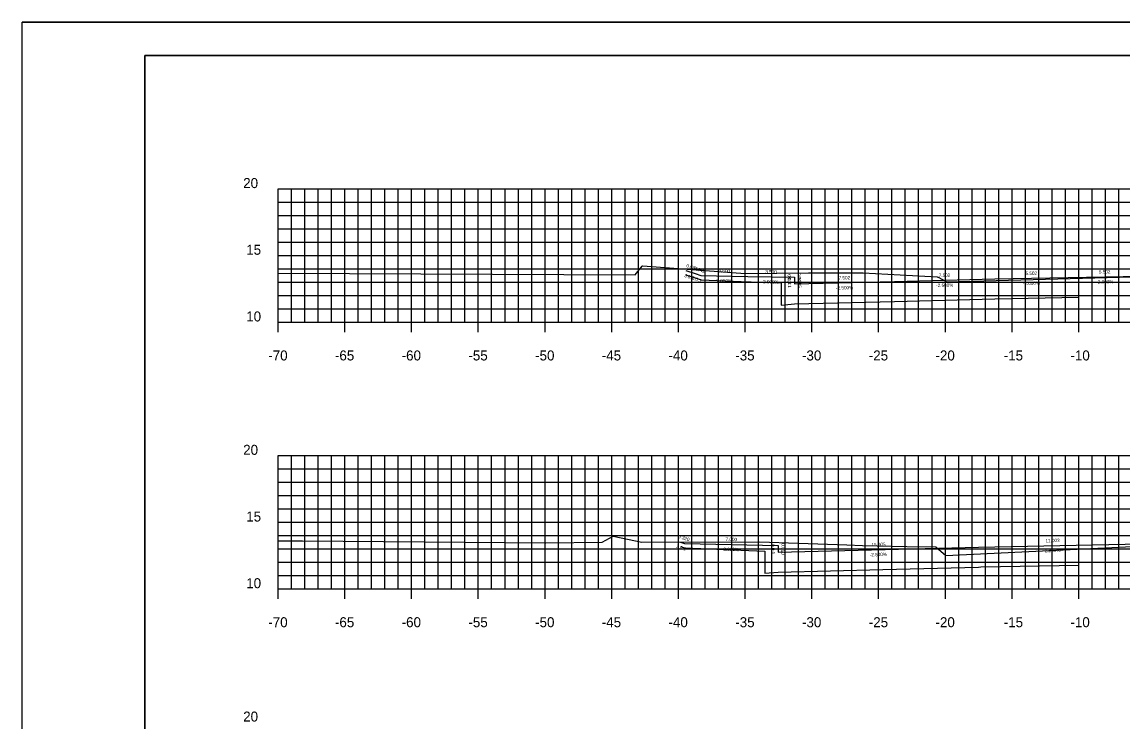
# Model space of a CAD drawing. Extents: x 40011 to 50684, y 49949 to 72236.
# Drawn here: x 42430.1 to 42512.6, y 67925.2 to 67977.7 of the extents above; entities that cross this region are included whole.
import ezdxf

# ---------------------------------------------------------------- set-up
doc = ezdxf.new("R2010")
doc.units = 0
for name, color, linetype in [('1', 7, 'Continuous'), ('10', 7, 'Continuous'), ('41', 7, 'Continuous'), ('51', 7, 'Continuous'), ('52', 7, 'Continuous'), ('53', 7, 'Continuous'), ('54', 7, 'Continuous'), ('55', 7, 'Continuous'), ('57', 7, 'Continuous'), ('58', 7, 'Continuous'), ('59', 7, 'Continuous')]:
    doc.layers.add(name, color=color, linetype=linetype)

msp = doc.modelspace()

# ---------------------------------------------------------------- linework, layer by layer
at = {"layer": '1'}
for p, q in [((42604.79, 67977.696), (42430.095, 67977.696)), ((42439.29, 67975.196), (42439.29, 67870.196)), ((42604.29, 67975.196), (42439.29, 67975.196))]:
    msp.add_line(p, q, dxfattribs=at)
at = {"layer": '41'}
for points in [[(42430.095, 67977.696), (42604.79, 67977.696), (42604.79, 67867.696), (42430.095, 67867.696)], [(42439.29, 67975.196), (42604.29, 67975.196), (42604.29, 67870.196), (42439.29, 67870.196)]]:
    msp.add_lwpolyline(points, close=True, dxfattribs=at)
at = {"layer": '51'}
for p, q in [((42449.29, 67955.196), (42449.29, 67965.196)), ((42449.29, 67965.196), (42450.04, 67965.196)), ((42449.29, 67960.196), (42450.04, 67960.196)), ((42449.29, 67955.196), (42450.04, 67955.196)), ((42449.29, 67935.196), (42449.29, 67945.196)), ((42449.29, 67945.196), (42450.04, 67945.196)), ((42449.29, 67940.196), (42450.04, 67940.196)), ((42449.29, 67935.196), (42450.04, 67935.196))]:
    msp.add_line(p, q, dxfattribs=at)
at = {"layer": '52'}
for p, q in [((42449.29, 67955.196), (42589.29, 67955.196)), ((42449.29, 67954.446), (42449.29, 67955.196)), ((42454.29, 67954.446), (42454.29, 67955.196)), ((42459.29, 67954.446), (42459.29, 67955.196)), ((42464.29, 67954.446), (42464.29, 67955.196)), ((42469.29, 67954.446), (42469.29, 67955.196)), ((42474.29, 67954.446), (42474.29, 67955.196)), ((42479.29, 67954.446), (42479.29, 67955.196)), ((42484.29, 67954.446), (42484.29, 67955.196)), ((42489.29, 67954.446), (42489.29, 67955.196)), ((42494.29, 67954.446), (42494.29, 67955.196)), ((42499.29, 67954.446), (42499.29, 67955.196)), ((42504.29, 67954.446), (42504.29, 67955.196)), ((42509.29, 67954.446), (42509.29, 67955.196)), ((42449.29, 67935.196), (42589.29, 67935.196)), ((42449.29, 67934.446), (42449.29, 67935.196)), ((42454.29, 67934.446), (42454.29, 67935.196)), ((42459.29, 67934.446), (42459.29, 67935.196)), ((42464.29, 67934.446), (42464.29, 67935.196)), ((42469.29, 67934.446), (42469.29, 67935.196)), ((42474.29, 67934.446), (42474.29, 67935.196)), ((42479.29, 67934.446), (42479.29, 67935.196)), ((42484.29, 67934.446), (42484.29, 67935.196)), ((42489.29, 67934.446), (42489.29, 67935.196)), ((42494.29, 67934.446), (42494.29, 67935.196)), ((42499.29, 67934.446), (42499.29, 67935.196)), ((42504.29, 67934.446), (42504.29, 67935.196)), ((42509.29, 67934.446), (42509.29, 67935.196))]:
    msp.add_line(p, q, dxfattribs=at)
at = {"layer": '53'}
for p, q in [((42449.29, 67964.196), (42589.29, 67964.196)), ((42449.29, 67963.196), (42589.29, 67963.196)), ((42449.29, 67962.196), (42589.29, 67962.196)), ((42449.29, 67961.196), (42589.29, 67961.196)), ((42449.29, 67959.196), (42589.29, 67959.196)), ((42449.29, 67958.196), (42589.29, 67958.196)), ((42449.29, 67957.196), (42589.29, 67957.196)), ((42449.29, 67956.196), (42589.29, 67956.196)), ((42449.29, 67944.196), (42589.29, 67944.196)), ((42449.29, 67943.196), (42589.29, 67943.196)), ((42449.29, 67942.196), (42589.29, 67942.196)), ((42449.29, 67941.196), (42589.29, 67941.196)), ((42449.29, 67939.196), (42589.29, 67939.196)), ((42449.29, 67938.196), (42589.29, 67938.196)), ((42449.29, 67937.196), (42589.29, 67937.196)), ((42449.29, 67936.196), (42589.29, 67936.196))]:
    msp.add_line(p, q, dxfattribs=at)
at = {"layer": '54'}
for p, q in [((42450.29, 67955.196), (42450.29, 67965.196)), ((42451.29, 67955.196), (42451.29, 67965.196)), ((42452.29, 67955.196), (42452.29, 67965.196)), ((42453.29, 67955.196), (42453.29, 67965.196)), ((42455.29, 67955.196), (42455.29, 67965.196)), ((42456.29, 67955.196), (42456.29, 67965.196)), ((42457.29, 67955.196), (42457.29, 67965.196)), ((42458.29, 67955.196), (42458.29, 67965.196)), ((42460.29, 67955.196), (42460.29, 67965.196)), ((42461.29, 67955.196), (42461.29, 67965.196)), ((42462.29, 67955.196), (42462.29, 67965.196)), ((42463.29, 67955.196), (42463.29, 67965.196)), ((42465.29, 67955.196), (42465.29, 67965.196)), ((42466.29, 67955.196), (42466.29, 67965.196)), ((42467.29, 67955.196), (42467.29, 67965.196)), ((42468.29, 67955.196), (42468.29, 67965.196)), ((42470.29, 67955.196), (42470.29, 67965.196)), ((42471.29, 67955.196), (42471.29, 67965.196)), ((42472.29, 67955.196), (42472.29, 67965.196)), ((42473.29, 67955.196), (42473.29, 67965.196)), ((42475.29, 67955.196), (42475.29, 67965.196)), ((42476.29, 67955.196), (42476.29, 67965.196)), ((42477.29, 67955.196), (42477.29, 67965.196)), ((42478.29, 67955.196), (42478.29, 67965.196)), ((42480.29, 67955.196), (42480.29, 67965.196)), ((42481.29, 67955.196), (42481.29, 67965.196)), ((42482.29, 67955.196), (42482.29, 67965.196)), ((42483.29, 67955.196), (42483.29, 67965.196)), ((42485.29, 67955.196), (42485.29, 67965.196)), ((42486.29, 67955.196), (42486.29, 67965.196)), ((42487.29, 67955.196), (42487.29, 67965.196)), ((42488.29, 67955.196), (42488.29, 67965.196)), ((42490.29, 67955.196), (42490.29, 67965.196)), ((42491.29, 67955.196), (42491.29, 67965.196)), ((42492.29, 67955.196), (42492.29, 67965.196)), ((42493.29, 67955.196), (42493.29, 67965.196)), ((42495.29, 67955.196), (42495.29, 67965.196)), ((42496.29, 67955.196), (42496.29, 67965.196)), ((42497.29, 67955.196), (42497.29, 67965.196)), ((42498.29, 67955.196), (42498.29, 67965.196)), ((42500.29, 67955.196), (42500.29, 67965.196)), ((42501.29, 67955.196), (42501.29, 67965.196)), ((42502.29, 67955.196), (42502.29, 67965.196)), ((42503.29, 67955.196), (42503.29, 67965.196)), ((42505.29, 67955.196), (42505.29, 67965.196)), ((42506.29, 67955.196), (42506.29, 67965.196)), ((42507.29, 67955.196), (42507.29, 67965.196)), ((42508.29, 67955.196), (42508.29, 67965.196)), ((42510.29, 67955.196), (42510.29, 67965.196)), ((42511.29, 67955.196), (42511.29, 67965.196)), ((42512.29, 67955.196), (42512.29, 67965.196)), ((42450.29, 67935.196), (42450.29, 67945.196)), ((42451.29, 67935.196), (42451.29, 67945.196)), ((42452.29, 67935.196), (42452.29, 67945.196)), ((42453.29, 67935.196), (42453.29, 67945.196)), ((42455.29, 67935.196), (42455.29, 67945.196)), ((42456.29, 67935.196), (42456.29, 67945.196)), ((42457.29, 67935.196), (42457.29, 67945.196)), ((42458.29, 67935.196), (42458.29, 67945.196)), ((42460.29, 67935.196), (42460.29, 67945.196)), ((42461.29, 67935.196), (42461.29, 67945.196)), ((42462.29, 67935.196), (42462.29, 67945.196)), ((42463.29, 67935.196), (42463.29, 67945.196)), ((42465.29, 67935.196), (42465.29, 67945.196)), ((42466.29, 67935.196), (42466.29, 67945.196)), ((42467.29, 67935.196), (42467.29, 67945.196)), ((42468.29, 67935.196), (42468.29, 67945.196)), ((42470.29, 67935.196), (42470.29, 67945.196)), ((42471.29, 67935.196), (42471.29, 67945.196)), ((42472.29, 67935.196), (42472.29, 67945.196)), ((42473.29, 67935.196), (42473.29, 67945.196)), ((42475.29, 67935.196), (42475.29, 67945.196)), ((42476.29, 67935.196), (42476.29, 67945.196)), ((42477.29, 67935.196), (42477.29, 67945.196)), ((42478.29, 67935.196), (42478.29, 67945.196)), ((42480.29, 67935.196), (42480.29, 67945.196)), ((42481.29, 67935.196), (42481.29, 67945.196)), ((42482.29, 67935.196), (42482.29, 67945.196)), ((42483.29, 67935.196), (42483.29, 67945.196)), ((42485.29, 67935.196), (42485.29, 67945.196)), ((42486.29, 67935.196), (42486.29, 67945.196)), ((42487.29, 67935.196), (42487.29, 67945.196)), ((42488.29, 67935.196), (42488.29, 67945.196)), ((42490.29, 67935.196), (42490.29, 67945.196)), ((42491.29, 67935.196), (42491.29, 67945.196)), ((42492.29, 67935.196), (42492.29, 67945.196)), ((42493.29, 67935.196), (42493.29, 67945.196)), ((42495.29, 67935.196), (42495.29, 67945.196)), ((42496.29, 67935.196), (42496.29, 67945.196)), ((42497.29, 67935.196), (42497.29, 67945.196)), ((42498.29, 67935.196), (42498.29, 67945.196)), ((42500.29, 67935.196), (42500.29, 67945.196)), ((42501.29, 67935.196), (42501.29, 67945.196)), ((42502.29, 67935.196), (42502.29, 67945.196)), ((42503.29, 67935.196), (42503.29, 67945.196)), ((42505.29, 67935.196), (42505.29, 67945.196)), ((42506.29, 67935.196), (42506.29, 67945.196)), ((42507.29, 67935.196), (42507.29, 67945.196)), ((42508.29, 67935.196), (42508.29, 67945.196)), ((42510.29, 67935.196), (42510.29, 67945.196)), ((42511.29, 67935.196), (42511.29, 67945.196)), ((42512.29, 67935.196), (42512.29, 67945.196))]:
    msp.add_line(p, q, dxfattribs=at)
at = {"layer": '55'}
for p, q in [((42449.29, 67965.196), (42589.29, 67965.196)), ((42449.29, 67955.196), (42449.29, 67965.196)), ((42454.29, 67955.196), (42454.29, 67965.196)), ((42459.29, 67955.196), (42459.29, 67965.196)), ((42464.29, 67955.196), (42464.29, 67965.196)), ((42469.29, 67955.196), (42469.29, 67965.196)), ((42474.29, 67955.196), (42474.29, 67965.196)), ((42479.29, 67955.196), (42479.29, 67965.196)), ((42484.29, 67955.196), (42484.29, 67965.196)), ((42489.29, 67955.196), (42489.29, 67965.196)), ((42494.29, 67955.196), (42494.29, 67965.196)), ((42499.29, 67955.196), (42499.29, 67965.196)), ((42504.29, 67955.196), (42504.29, 67965.196)), ((42509.29, 67955.196), (42509.29, 67965.196)), ((42449.29, 67960.196), (42589.29, 67960.196)), ((42449.29, 67955.196), (42589.29, 67955.196)), ((42449.29, 67945.196), (42589.29, 67945.196)), ((42449.29, 67935.196), (42449.29, 67945.196)), ((42454.29, 67935.196), (42454.29, 67945.196)), ((42459.29, 67935.196), (42459.29, 67945.196)), ((42464.29, 67935.196), (42464.29, 67945.196)), ((42469.29, 67935.196), (42469.29, 67945.196)), ((42474.29, 67935.196), (42474.29, 67945.196)), ((42479.29, 67935.196), (42479.29, 67945.196)), ((42484.29, 67935.196), (42484.29, 67945.196)), ((42489.29, 67935.196), (42489.29, 67945.196)), ((42494.29, 67935.196), (42494.29, 67945.196)), ((42499.29, 67935.196), (42499.29, 67945.196)), ((42504.29, 67935.196), (42504.29, 67945.196)), ((42509.29, 67935.196), (42509.29, 67945.196)), ((42449.29, 67940.196), (42589.29, 67940.196)), ((42449.29, 67935.196), (42589.29, 67935.196))]:
    msp.add_line(p, q, dxfattribs=at)
at = {"layer": '57'}
for points in [[(42449.29, 67958.856), (42476.04, 67958.746), (42476.578, 67959.387), (42476.614, 67959.414), (42484.299, 67958.851), (42489.044, 67958.895), (42489.224, 67958.893), (42489.25, 67958.892), (42493.123, 67958.887), (42498.678, 67958.579), (42498.738, 67958.578), (42498.753, 67958.57), (42498.753, 67958.57), (42498.758, 67958.567), (42498.759, 67958.567), (42499.391, 67958.223), (42518.806, 67958.737)], [(42449.29, 67938.808), (42451.115, 67938.797), (42469.339, 67938.645), (42473.57, 67938.695), (42474.397, 67939.15), (42476.54, 67938.702), (42485.387, 67938.718), (42488.25, 67938.635), (42489.008, 67938.595), (42491.903, 67938.486), (42493.08, 67938.454), (42496.41, 67938.381), (42498.586, 67938.357), (42498.779, 67938.182), (42499.334, 67937.686), (42514.855, 67938.45)]]:
    msp.add_lwpolyline(points, dxfattribs=at)
at = {"layer": '58'}
for points in [[(42479.85, 67958.741), (42480.537, 67958.512), (42480.979, 67958.365), (42483.984, 67958.247), (42486.982, 67958.129), (42486.988, 67957.292), (42486.993, 67956.46), (42487.49, 67956.507), (42487.988, 67956.554), (42495.49, 67956.741), (42502.993, 67956.929), (42509.275, 67957.054), (42509.29, 67957.055)], [(42479.431, 67938.377), (42479.751, 67938.27), (42479.778, 67938.269), (42485.756, 67938.035), (42485.765, 67936.368), (42485.765, 67936.366), (42485.766, 67936.366), (42486.762, 67936.459), (42494.595, 67936.655), (42501.766, 67936.834), (42501.768, 67936.834), (42501.937, 67936.837), (42509.29, 67936.985)]]:
    msp.add_lwpolyline(points, dxfattribs=at)
at = {"layer": '59'}
for points in [[(42479.85, 67959.071), (42480.536, 67958.842), (42480.978, 67958.695), (42484.478, 67958.625), (42487.978, 67958.555), (42487.983, 67958.305), (42487.988, 67958.055), (42495.491, 67958.242), (42502.993, 67958.43), (42508.495, 67958.54), (42513.996, 67958.65)], [(42479.431, 67938.707), (42479.751, 67938.6), (42486.751, 67938.46), (42486.761, 67937.96), (42501.766, 67938.335), (42512.769, 67938.555), (42519.29, 67938.686), (42519.29, 67938.686), (42522.137, 67938.643), (42533.638, 67938.413), (42544.081, 67938.152), (42544.091, 67938.652), (42551.091, 67938.792), (42551.879, 67939.055)]]:
    msp.add_lwpolyline(points, dxfattribs=at)

# ---------------------------------------------------------------- texts
at = {"layer": '10'}
for s, rotation, p in [('0.686', 341.56505, (42479.852, 67959.334)), ('3.0:1', 341.56505, (42479.692, 67958.596)), ('3.0:1', 341.56505, (42480.256, 67958.408)), ('0.442', 341.56505, (42480.416, 67959.146)), ('3.500', 358.85424, (42482.291, 67958.919)), ('3.500', 358.85424, (42485.791, 67958.849)), ('0.0:1', 271.14576, (42487.474, 67958.78)), ('0.005', 271.14576, (42488.222, 67958.876)), ('0.005', 271.14576, (42488.227, 67958.626)), ('7.502', 1.4321, (42491.295, 67958.387)), ('7.502', 1.4321, (42498.797, 67958.575)), ('5.502', 1.14576, (42505.299, 67958.726)), ('5.502', 1.14576, (42510.801, 67958.836)), ('2.000%', 358.85424, (42482.128, 67958.172)), ('2.000%', 358.85424, (42485.628, 67958.102)), ('0.0:1', 271.14576, (42487.479, 67958.53)), ('-2.500%', 1.4321, (42491.101, 67957.632)), ('-2.500%', 1.4321, (42498.604, 67957.82)), ('-2.000%', 1.14576, (42505.103, 67957.972)), ('-2.000%', 1.14576, (42510.605, 67958.082)), ('0.320', 341.56505, (42479.252, 67939.03)), ('7.000', 358.85424, (42482.816, 67938.789)), ('11.003', 1.14576, (42506.798, 67938.686)), ('3.0:1', 341.56505, (42479.091, 67938.293)), ('2.000%', 358.85424, (42482.651, 67938.042)), ('0.0:1', 271.14576, (42486.249, 67938.561)), ('0.010', 271.14576, (42486.998, 67938.618)), ('15.005', 1.4321, (42493.754, 67938.385)), ('-2.000%', 1.14576, (42506.627, 67937.932)), ('-2.500%', 1.4321, (42493.626, 67937.632))]:
    msp.add_text(s, height=0.25, rotation=rotation, dxfattribs=at).set_placement(p)
at = {"layer": '51'}
for s, height, p in [('20', 0.75, (42446.669, 67965.246)), ('15', 0.75, (42446.897, 67960.246)), ('10', 0.75, (42446.897, 67955.246)), ('-', 0.0001, (42449.29, 67955.196)), ('20', 0.75, (42446.669, 67945.246)), ('15', 0.75, (42446.897, 67940.246)), ('10', 0.75, (42446.897, 67935.246)), ('-', 0.0001, (42449.29, 67935.196)), ('20', 0.75, (42446.669, 67925.246))]:
    msp.add_text(s, height=height, dxfattribs=at).set_placement(p)
at = {"layer": '52'}
for s, p in [('-70', (42448.55, 67952.321)), ('-65', (42453.545, 67952.321)), ('-60', (42458.545, 67952.321)), ('-55', (42463.547, 67952.321)), ('-50', (42468.547, 67952.321)), ('-45', (42473.542, 67952.321)), ('-40', (42478.542, 67952.321)), ('-35', (42483.546, 67952.321)), ('-30', (42488.546, 67952.321)), ('-25', (42493.55, 67952.321)), ('-20', (42498.55, 67952.321)), ('-15', (42503.664, 67952.321)), ('-10', (42508.664, 67952.321)), ('-70', (42448.55, 67932.321)), ('-65', (42453.545, 67932.321)), ('-60', (42458.545, 67932.321)), ('-55', (42463.547, 67932.321)), ('-50', (42468.547, 67932.321)), ('-45', (42473.542, 67932.321)), ('-40', (42478.542, 67932.321)), ('-35', (42483.546, 67932.321)), ('-30', (42488.546, 67932.321)), ('-25', (42493.55, 67932.321)), ('-20', (42498.55, 67932.321)), ('-15', (42503.664, 67932.321)), ('-10', (42508.664, 67932.321))]:
    msp.add_text(s, height=0.75, dxfattribs=at).set_placement(p)

doc.saveas('drawing.dxf')
